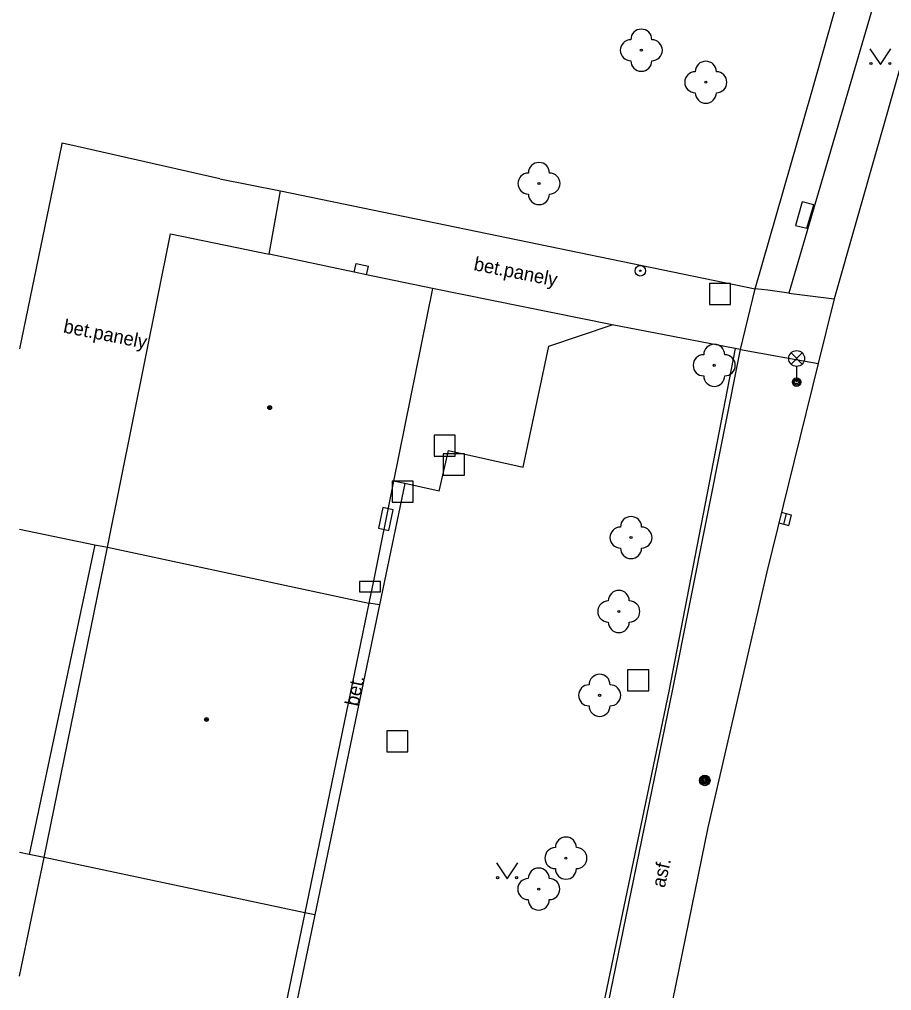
# Model space of a CAD drawing. Extents: x -595546 to -593986, y -1160845 to -1159202.
# Drawn here: x -595539.58 to -595498.18, y -1159474.23 to -1159428.12 of the extents above; entities that cross this region are included whole.
import ezdxf

# ---------------------------------------------------------------- set-up
doc = ezdxf.new("R2010")
doc.units = 0
for name, color, linetype in [('Level 22', 7, 'Continuous'), ('Level 24', 7, 'Continuous'), ('Level 25', 7, 'Continuous'), ('Level 26', 7, 'Continuous'), ('Level 27', 7, 'Continuous'), ('Level 33', 7, 'Continuous'), ('Level 36', 7, 'Continuous'), ('Level 39', 7, 'Continuous'), ('plynovod - povrch.  znaky - PRIS skut. velikost', 7, 'Continuous'), ('silnoproud - povrch.  znaky a  RIS  skut. velikost', 7, 'Continuous'), ('Specificka linie pasportu komunikaci', 7, 'Continuous'), ('TM - budovy zdene_ betonove - VP', 7, 'Continuous'), ('TM - chodniky - VP', 7, 'Continuous'), ('TM - komunikace - VP', 7, 'Continuous'), ('TM - podezdivka plotu - VP', 7, 'Continuous'), ('TM - popis povrchu', 7, 'Continuous'), ('TM - rozhrani ploch obecne - VP', 7, 'Continuous')]:
    doc.layers.add(name, color=color, linetype=linetype)

msp = doc.modelspace()

# ---------------------------------------------------------------- linework, layer by layer
at = {"layer": 'Level 22'}
for centre in [(-595510.06, -1159429.58), (-595507, -1159431.1), (-595514.92, -1159435.91), (-595506.6, -1159444.54), (-595510.55, -1159452.72), (-595511.13, -1159456.23), (-595512.04, -1159460.21), (-595513.64, -1159467.94), (-595514.93, -1159469.41)]:
    msp.add_circle(centre, 0.05, dxfattribs=at)
for centre, start, end in [((-595510.06, -1159429.08), 0, 180), ((-595510.56, -1159429.58), 90, 270), ((-595509.56, -1159429.58), 270, 90), ((-595510.06, -1159430.08), 180, 0), ((-595507, -1159430.6), 0, 180), ((-595507.5, -1159431.1), 90, 270), ((-595506.5, -1159431.1), 270, 90), ((-595507, -1159431.6), 180, 0), ((-595514.92, -1159435.41), 0, 180), ((-595515.42, -1159435.91), 90, 270), ((-595514.42, -1159435.91), 270, 90), ((-595514.92, -1159436.41), 180, 0), ((-595506.6, -1159444.04), 0, 180), ((-595507.1, -1159444.54), 90, 270), ((-595506.1, -1159444.54), 270, 90), ((-595506.6, -1159445.04), 180, 0), ((-595510.55, -1159452.22), 0, 180), ((-595511.05, -1159452.72), 90, 270), ((-595510.05, -1159452.72), 270, 90), ((-595510.55, -1159453.22), 180, 0), ((-595511.13, -1159455.73), 0, 180), ((-595511.63, -1159456.23), 90, 270), ((-595510.63, -1159456.23), 270, 90), ((-595511.13, -1159456.73), 180, 0), ((-595512.04, -1159459.71), 0, 180), ((-595512.54, -1159460.21), 90, 270), ((-595511.54, -1159460.21), 270, 90), ((-595512.04, -1159460.71), 180, 0), ((-595513.64, -1159467.44), 0, 180), ((-595514.14, -1159467.94), 90, 270), ((-595513.14, -1159467.94), 270, 90), ((-595514.93, -1159468.91), 0, 180), ((-595513.64, -1159468.44), 180, 0), ((-595515.43, -1159469.41), 90, 270), ((-595514.43, -1159469.41), 270, 90), ((-595514.93, -1159469.91), 180, 0)]:
    msp.add_arc(centre, 0.5, start, end, dxfattribs=at)
at = {"layer": 'Level 24'}
for points in [[(-595522.042, -1159452.376), (-595521.847, -1159451.395), (-595522.337, -1159451.298), (-595522.532, -1159452.279)], [(-595523.437, -1159455.298), (-595522.437, -1159455.298), (-595522.437, -1159454.798), (-595523.437, -1159454.798)]]:
    msp.add_lwpolyline(points, close=True, dxfattribs=at)
at = {"layer": 'Level 25'}
for centre, radius in [((-595510.11, -1159440.05), 0.25), ((-595510.11, -1159440.05), 0.0303), ((-595507.05, -1159464.25), 0.25), ((-595507.05, -1159464.25), 0.2), ((-595507.05, -1159464.25), 0.15), ((-595507.05, -1159464.25), 0.1), ((-595507.05, -1159464.25), 0.05)]:
    msp.add_circle(centre, radius, dxfattribs=at)
at = {"layer": 'Level 26'}
for points in [[(-595506.83, -1159441.65), (-595505.83, -1159441.65), (-595505.83, -1159440.65), (-595506.83, -1159440.65)], [(-595519.89, -1159448.86), (-595518.89, -1159448.86), (-595518.89, -1159447.86), (-595519.89, -1159447.86)], [(-595519.46, -1159449.75), (-595518.46, -1159449.75), (-595518.46, -1159448.75), (-595519.46, -1159448.75)], [(-595521.89, -1159451.04), (-595520.89, -1159451.04), (-595520.89, -1159450.04), (-595521.89, -1159450.04)], [(-595510.71, -1159460), (-595509.71, -1159460), (-595509.71, -1159459), (-595510.71, -1159459)], [(-595522.14, -1159462.9), (-595521.14, -1159462.9), (-595521.14, -1159461.9), (-595522.14, -1159461.9)]]:
    msp.add_lwpolyline(points, close=True, dxfattribs=at)
at = {"layer": 'Level 27'}
msp.add_line((-595503.294, -1159452.082), (-595503.166, -1159451.598), dxfattribs=at)
msp.add_lwpolyline([(-595503.052, -1159452.145), (-595502.925, -1159451.662), (-595503.408, -1159451.535), (-595503.535, -1159452.018)], close=True, dxfattribs=at)
at = {"layer": 'Level 33'}
for p, q in [((-595502.955, -1159444.48), (-595502.425, -1159443.95)), ((-595502.955, -1159443.95), (-595502.425, -1159444.48)), ((-595502.69, -1159444.59), (-595502.69, -1159445.34))]:
    msp.add_line(p, q, dxfattribs=at)
for centre, radius in [((-595502.69, -1159444.215), 0.375), ((-595502.69, -1159445.34), 0.2), ((-595502.69, -1159445.34), 0.145), ((-595502.69, -1159445.34), 0.0876)]:
    msp.add_circle(centre, radius, dxfattribs=at)
at = {"layer": 'Level 36'}
for points in [[(-595499.21, -1159429.51), (-595498.71, -1159430.26), (-595498.21, -1159429.51)], [(-595516.93, -1159468.17), (-595516.43, -1159468.92), (-595515.93, -1159468.17)]]:
    msp.add_lwpolyline(points, dxfattribs=at)
for centre in [(-595499.16, -1159430.21), (-595498.261, -1159430.21), (-595516.88, -1159468.87), (-595515.981, -1159468.87)]:
    msp.add_circle(centre, 0.05, dxfattribs=at)
at = {"layer": 'Level 39'}
for centre, radius in [((-595527.7, -1159446.55), 0.09), ((-595527.7, -1159446.55), 0.0398), ((-595530.7, -1159461.36), 0.09), ((-595530.7, -1159461.36), 0.0398)]:
    msp.add_circle(centre, radius, dxfattribs=at)
at = {"layer": 'plynovod - povrch.  znaky - PRIS skut. velikost'}
for points in [[(-595523.69, -1159440.12), (-595523.6, -1159439.71)], [(-595523.6, -1159439.71), (-595523.01, -1159439.83)], [(-595523.1, -1159440.24), (-595523.01, -1159439.83)]]:
    msp.add_lwpolyline(points, dxfattribs=at)
at = {"layer": 'silnoproud - povrch.  znaky a  RIS  skut. velikost'}
for points in [[(-595502.43, -1159436.78), (-595502.75, -1159437.9)], [(-595502.2, -1159438.03), (-595501.87, -1159436.92), (-595502.43, -1159436.78)], [(-595502.75, -1159437.9), (-595502.2, -1159438.03)]]:
    msp.add_lwpolyline(points, dxfattribs=at)
at = {"layer": 'Specificka linie pasportu komunikaci'}
for points in [[(-595522.49, -1159455.92), (-595522.99, -1159455.83)], [(-595525.56, -1159470.63), (-595526.03, -1159470.53)]]:
    msp.add_lwpolyline(points, dxfattribs=at)
at = {"layer": 'TM - budovy zdene_ betonove - VP'}
for points in [[(-595535.4, -1159453.17), (-595532.41, -1159438.29)], [(-595532.41, -1159438.29), (-595527.73, -1159439.27)], [(-595523.69, -1159440.12), (-595527.73, -1159439.27)], [(-595523.1, -1159440.24), (-595523.69, -1159440.12)], [(-595519.98, -1159440.9), (-595523.1, -1159440.24)], [(-595519.98, -1159440.9), (-595521.82, -1159450.04)], [(-595521.82, -1159450.04), (-595522.78, -1159454.78), (-595522.9, -1159455.37), (-595522.99, -1159455.83)], [(-595538.4, -1159467.91), (-595535.4, -1159453.17)], [(-595535.4, -1159453.17), (-595522.99, -1159455.83)], [(-595522.99, -1159455.83), (-595526.03, -1159470.53)], [(-595539.58, -1159473.547), (-595538.4, -1159467.91)], [(-595526.03, -1159470.53), (-595538.4, -1159467.91)], [(-595526.03, -1159470.53), (-595529.14, -1159485.43)]]:
    msp.add_lwpolyline(points, dxfattribs=at)
at = {"layer": 'TM - chodniky - VP'}
for points in [[(-595490.82, -1159399.2), (-595491.34, -1159400.71), (-595496.64, -1159419.2), (-595503.06, -1159441.11)], [(-595501.96, -1159431.55), (-595498.33, -1159418.69)], [(-595504.65, -1159440.91), (-595501.96, -1159431.55)], [(-595537.56, -1159433.99), (-595537.58, -1159434.1), (-595539.58, -1159443.758)], [(-595530.06, -1159435.69), (-595537.19, -1159434.07), (-595537.56, -1159433.99)], [(-595530.06, -1159435.69), (-595527.18, -1159436.26)], [(-595527.18, -1159436.26), (-595504.65, -1159440.91)], [(-595503.06, -1159441.11), (-595500.91, -1159441.39)], [(-595514.45, -1159443.63), (-595511.44, -1159442.62)], [(-595505.6, -1159443.74), (-595511.44, -1159442.62)], [(-595515.67, -1159449.38), (-595514.45, -1159443.63)], [(-595519.65, -1159450.52), (-595519.22, -1159448.58)], [(-595519.22, -1159448.58), (-595515.67, -1159449.38)], [(-595521.29, -1159450.15), (-595521.82, -1159450.04)], [(-595519.65, -1159450.52), (-595521.29, -1159450.15)], [(-595539.58, -1159452.321), (-595536, -1159453.06)], [(-595536, -1159453.06), (-595535.4, -1159453.17)], [(-595539.11, -1159467.77), (-595539.58, -1159467.672)], [(-595538.4, -1159467.91), (-595539.11, -1159467.77)]]:
    msp.add_lwpolyline(points, dxfattribs=at)
at = {"layer": 'TM - komunikace - VP'}
for points in [[(-595494.74, -1159419.71), (-595500.91, -1159441.39)], [(-595500.91, -1159441.39), (-595501.67, -1159444.46)], [(-595501.67, -1159444.46), (-595502.82, -1159449.14)], [(-595502.82, -1159449.14), (-595504.11, -1159454.35), (-595506.9, -1159466.48), (-595511.02, -1159486.63)]]:
    msp.add_lwpolyline(points, dxfattribs=at)
at = {"layer": 'TM - podezdivka plotu - VP'}
for points in [[(-595505.6, -1159443.74), (-595508.76, -1159460.02)], [(-595508.57, -1159459.91), (-595505.36, -1159443.79)], [(-595505.36, -1159443.79), (-595505.6, -1159443.74)], [(-595508.76, -1159460.02), (-595514.35, -1159486.82), (-595514.49, -1159487.41), (-595514.89, -1159488.27), (-595515.15, -1159488.67), (-595515.45, -1159489.05), (-595515.78, -1159489.39), (-595516.04, -1159489.62), (-595516.53, -1159489.97), (-595516.94, -1159490.21), (-595517.38, -1159490.4), (-595517.83, -1159490.56), (-595518.29, -1159490.67), (-595518.76, -1159490.73), (-595519.24, -1159490.76), (-595519.71, -1159490.73), (-595523.17, -1159490.24)], [(-595514.11, -1159486.91), (-595508.57, -1159459.91)]]:
    msp.add_lwpolyline(points, dxfattribs=at)
at = {"layer": 'TM - rozhrani ploch obecne - VP'}
for points in [[(-595527.73, -1159439.27), (-595527.18, -1159436.26)], [(-595511.44, -1159442.62), (-595519.98, -1159440.9)], [(-595505.36, -1159443.79), (-595504.65, -1159440.91)], [(-595503.06, -1159441.11), (-595504.06, -1159440.98), (-595504.65, -1159440.91)], [(-595505.36, -1159443.79), (-595501.67, -1159444.46)], [(-595521.29, -1159450.15), (-595522.49, -1159455.92)], [(-595536, -1159453.06), (-595539.11, -1159467.77)], [(-595522.49, -1159455.92), (-595525.56, -1159470.63)], [(-595525.56, -1159470.63), (-595528.76, -1159486.02), (-595533.94, -1159484.93)]]:
    msp.add_lwpolyline(points, dxfattribs=at)

# ---------------------------------------------------------------- texts
at = {"layer": 'TM - popis povrchu'}
for s, rotation, p in [('bet.panely', 348.8059, (-595518.05, -1159440.02)), ('bet.panely', 348.8059, (-595537.53, -1159442.98)), ('bet.', 78.385, (-595523.5, -1159460.76)), ('asf.', 77.48, (-595508.95, -1159469.38))]:
    msp.add_text(s, height=0.65, rotation=rotation, dxfattribs=at).set_placement(p)

doc.saveas('drawing.dxf')
